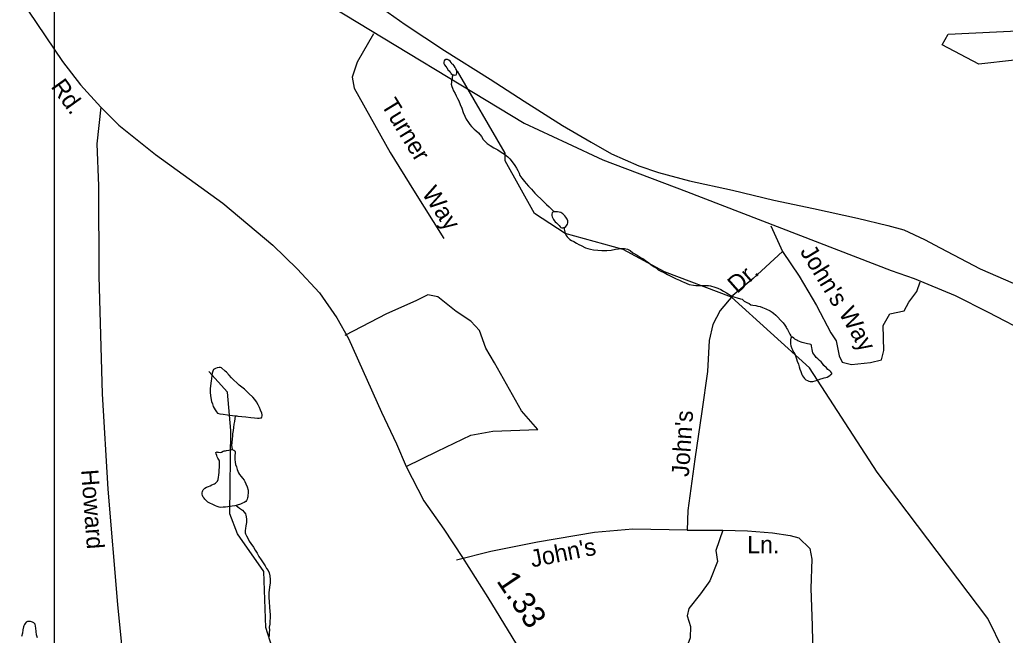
# Model space of a CAD drawing. Extents: x 2126262 to 2293712, y 749403 to 919119.
# Drawn here: x 2224251 to 2229652, y 797807 to 801180 of the extents above; entities that cross this region are included whole.
import ezdxf

# ---------------------------------------------------------------- set-up
doc = ezdxf.new("R2010")
doc.units = 0
for name, color, linetype in [('Exist Hydrographic Misc Water Feature', 7, 'Continuous'), ('Exist Hydrographic Pond Under 1500 Sq Ft', 7, 'Continuous'), ('Exist Railroad Mainline', 7, 'Continuous'), ('Exist Road Non-System Type 51', 7, 'Continuous'), ('Exist Road Non-System Type 51 Label', 7, 'Continuous'), ('Exist Road Primary NC Attributed', 7, 'Continuous'), ('Exist Road Secondary Mileage Hundredths English Label', 7, 'Continuous'), ('Exist Road Secondary Type 51 Attributed', 7, 'Continuous'), ('Exist Road Secondary Type 51 Label', 7, 'Continuous'), ('Map Preparation Inset Cut Line', 7, 'Continuous')]:
    doc.layers.add(name, color=color, linetype=linetype)

msp = doc.modelspace()

# ---------------------------------------------------------------- linework, layer by layer
at = {"layer": 'Exist Hydrographic Misc Water Feature'}
for points in [[(2226623.9, 800878.6), (2226630, 800878.7), (2226636, 800876.7), (2226641.9, 800878.8), (2226644, 800882.8), (2226646, 800888.8), (2226645.8, 800896.8), (2226645.8, 800902.8), (2226641.7, 800910.8), (2226637.8, 800918.7), (2226631.5, 800926.7), (2226625.5, 800934.7), (2226619.4, 800938.6), (2226615.5, 800946.6), (2226609.5, 800952.5), (2226603.2, 800958.5), (2226599.3, 800960.4), (2226595.2, 800962.4), (2226589.2, 800962.3), (2226585.1, 800962.3), (2226581.2, 800960.3), (2226577.5, 800954.2), (2226575.5, 800948.2), (2226575.5, 800940.2), (2226579.4, 800932.3), (2226585.7, 800924.3), (2226591.7, 800916.4), (2226599.7, 800904.4), (2226603.8, 800900.5), (2226607.7, 800894.5), (2226614, 800888.5), (2226615.9, 800884.6), (2226623.9, 800878.6)], [(2226623.9, 800878.6), (2226620, 800864.6), (2226620.2, 800856.6), (2226616.3, 800846.6), (2226616.3, 800836.6), (2226614.4, 800826.6), (2226618.5, 800814.6), (2226622.4, 800804.7), (2226628.8, 800790.7), (2226636.8, 800776.8), (2226642.9, 800762.8), (2226650.9, 800748.9), (2226657.3, 800735), (2226665.3, 800715.1), (2226673.5, 800695.1), (2226681.7, 800671.2), (2226689.7, 800651.3), (2226697.9, 800635.3), (2226710, 800617.5), (2226718.2, 800605.6), (2226726.2, 800595.6), (2226734.2, 800587.7), (2226742.2, 800579.7), (2226750.4, 800573.8), (2226764.5, 800559.9), (2226780.7, 800540), (2226790.8, 800524.2), (2226799, 800514.2), (2226812.9, 800502.4), (2226828.9, 800490.5), (2226849.2, 800478.7), (2226871.2, 800466.8), (2226889.2, 800454.9), (2226907.5, 800443.1), (2226925.5, 800429.3), (2226937.4, 800417.4), (2226949.7, 800401.5), (2226964, 800381.6), (2226973.9, 800367.7), (2226980, 800353.7), (2226988.2, 800339.9), (2226992.1, 800325.9), (2227002.4, 800312), (2227016.5, 800294.1), (2227026.8, 800282.1), (2227038.7, 800268.3), (2227054.9, 800252.4), (2227072.9, 800230.5), (2227089.1, 800214.7), (2227107.2, 800198.8), (2227123.4, 800182.9), (2227137.5, 800167.1), (2227151.7, 800155.2), (2227161.7, 800145.3), (2227173.6, 800133.4), (2227179.3, 800129.4), (2227182, 800127.5)], [(2229641.4, 797722.9), (2229556.5, 797898.5), (2228950.4, 798701.5), (2228578.4, 799273.3), (2228150.5, 799659.4), (2227783.4, 799798.2), (2227557.5, 799921), (2227240.4, 800009.5), (2227072.5, 800117.9), (2226911.5, 800406.6), (2226911.5, 800449.3), (2226649.5, 800897.5)], [(2227182, 800127.5), (2227179.3, 800129.4), (2227172, 800125.4), (2227167.9, 800121.3), (2227166, 800115.3), (2227166, 800111.3), (2227166, 800107.3), (2227167.9, 800099.4), (2227172.2, 800093.4), (2227176.3, 800085.5), (2227180.2, 800079.4), (2227184.3, 800073.6), (2227192.3, 800067.6), (2227200.5, 800059.7), (2227206.4, 800051.7), (2227212.4, 800045.8), (2227216.5, 800041.8), (2227222.4, 800039.9), (2227228.4, 800039.9), (2227232.5, 800041.9)], [(2227232.5, 800041.9), (2227236.4, 800042), (2227244.4, 800048), (2227248.5, 800054), (2227252.4, 800060.1), (2227254.2, 800068.1), (2227254.2, 800078.1), (2227250.3, 800088.1), (2227243.9, 800098), (2227238, 800105.9), (2227232.1, 800111.9), (2227228, 800115.8), (2227222, 800119.8), (2227215.9, 800123.8), (2227207.9, 800125.7), (2227198, 800127.6), (2227188, 800127.5), (2227182, 800127.5)], [(2227232.5, 800041.9), (2227238.6, 800016), (2227242.9, 800002), (2227245, 799998), (2227250.9, 799990.1), (2227256.9, 799984.1), (2227264.9, 799976.2), (2227275.1, 799970.3), (2227287.2, 799964.4), (2227301.2, 799956.5), (2227315.3, 799948.7), (2227327.2, 799942.7), (2227351.4, 799930.9), (2227363.5, 799927), (2227379.5, 799923.1), (2227395.5, 799919.3), (2227419.5, 799917.5), (2227441.4, 799915.7), (2227467.5, 799915.9), (2227491.4, 799918.1), (2227515.4, 799922.3), (2227531.4, 799924.4), (2227547.4, 799926.5), (2227565.3, 799926.7), (2227581.5, 799922.8), (2227595.4, 799914.9), (2227611.4, 799903.1), (2227633.8, 799889.3), (2227655.7, 799875.4), (2227665.7, 799871.5), (2227679.7, 799861.7), (2227695.9, 799849.8), (2227711.9, 799837.9), (2227728.3, 799826.1), (2227740.2, 799818.2), (2227750.2, 799810.2), (2227768.3, 799800.4), (2227782.2, 799794.5), (2227800.5, 799784.7), (2227814.4, 799776.8), (2227830.4, 799768.9), (2227848.4, 799761.1), (2227866.7, 799753.2), (2227880.6, 799745.4), (2227890.7, 799741.4), (2227918.8, 799729.7), (2227942.8, 799725.8), (2227956.7, 799724), (2227970.7, 799724.1), (2228000.8, 799724.3), (2228014.7, 799724.4), (2228024.8, 799724.6), (2228036.7, 799722.6), (2228060.9, 799714.8), (2228076.9, 799708.9), (2228092.9, 799701.1), (2228107, 799693.2), (2228123.2, 799683.3), (2228133.3, 799677.4), (2228143.3, 799671.5), (2228159.3, 799663.6), (2228169.1, 799659.7), (2228183.3, 799655.9), (2228201.5, 799650), (2228209.5, 799648), (2228221.4, 799638.2), (2228235.4, 799630.3), (2228247.5, 799624.3), (2228257.5, 799618.5), (2228267.8, 799616.5), (2228283.8, 799614.6), (2228295.7, 799610.8), (2228307.8, 799608.9), (2228321.7, 799603), (2228339.7, 799595.1), (2228363.7, 799585.4), (2228374, 799577.4), (2228382, 799571.5), (2228393.9, 799561.6), (2228406, 799549.6), (2228420.1, 799533.8), (2228434.3, 799519.9), (2228444.5, 799506), (2228450.5, 799496), (2228452.5, 799490.1), (2228458.7, 799482.2), (2228462.8, 799472.2), (2228466.7, 799464.2), (2228470.8, 799456.2), (2228476.9, 799448.3), (2228479, 799444.3), (2228481, 799440.4)], [(2228481, 799440.4), (2228476.9, 799434.3), (2228474.9, 799428.3), (2228475.3, 799422.3), (2228475.3, 799416.3), (2228475.3, 799404.3), (2228477.1, 799392.4), (2228481.4, 799378.4), (2228485.5, 799370.4), (2228491.7, 799358.5), (2228497.6, 799348.5), (2228501.7, 799338.5), (2228507.9, 799322.6), (2228512, 799308.7), (2228518.1, 799292.7), (2228522.2, 799278.7), (2228526.5, 799264.8), (2228530.4, 799252.8), (2228536.4, 799236.8), (2228540.7, 799228.9), (2228546.6, 799221), (2228550.7, 799215), (2228554.6, 799211.1), (2228558.7, 799207.1), (2228566.9, 799203.1), (2228574.9, 799199.2), (2228582.9, 799197.3), (2228596.9, 799197.4), (2228610.6, 799201.5), (2228622.7, 799205.6), (2228634.6, 799209.7), (2228640.8, 799211.7)], [(2228640.8, 799211.7), (2228648.8, 799213.8), (2228658.8, 799217.9), (2228668.6, 799220), (2228674.8, 799222), (2228684.6, 799226.1), (2228692.4, 799232.2), (2228696.5, 799236.2), (2228700.4, 799240.2), (2228700.4, 799244.2), (2228696.5, 799250.2), (2228690.4, 799256.1), (2228680.1, 799264.1), (2228672.1, 799272), (2228658.2, 799285.8), (2228650, 799295.8), (2228642, 799305.7), (2228634, 799313.7), (2228623.9, 799321.5), (2228615.7, 799329.5), (2228607.7, 799339.4), (2228601.8, 799347.4), (2228597.7, 799355.4), (2228595.4, 799363.3), (2228593.4, 799373.3), (2228591.5, 799383.3), (2228589.3, 799391.2), (2228589.3, 799397.2), (2228585.2, 799401.2), (2228579.2, 799403.2), (2228567.1, 799405), (2228553.2, 799406.9), (2228545.2, 799408.9), (2228539.3, 799410.9), (2228533.1, 799412.8), (2228523.3, 799416.7), (2228515.3, 799420.6), (2228508.9, 799424.6), (2228505, 799426.6), (2228498.9, 799430.5), (2228492.9, 799434.4), (2228484.9, 799440.4), (2228481, 799440.4)], [(2225634.4, 797739.9), (2225600.4, 797848.9), (2225589.3, 798157.4), (2225445.4, 798363.7), (2225403.4, 798472.8), (2225407.5, 798928.7), (2225389.4, 799139.1), (2225288.3, 799252.7)], [(2225431.7, 799009.6), (2225441.7, 799009.7), (2225445.6, 799007.7), (2225467.8, 799005.9), (2225489.7, 799004.1), (2225517.6, 799000.3), (2225537.7, 798998.5), (2225553.7, 798996.6), (2225563.7, 798996.7), (2225569.7, 798998.8), (2225575.6, 798998.8), (2225577.7, 799002.8), (2225579.3, 799008.8), (2225579.3, 799014.8), (2225577.5, 799024.8), (2225571.1, 799040.8), (2225565.2, 799054.7), (2225557.2, 799070.6), (2225549, 799086.6), (2225538.9, 799098.4), (2225528.7, 799112.4), (2225506.7, 799132.2), (2225482.3, 799156), (2225454.3, 799177.8), (2225412, 799217.4), (2225399.7, 799233.2), (2225383.7, 799249.1), (2225377.8, 799255.1), (2225357.5, 799272.9), (2225351.5, 799274.9), (2225343.5, 799274.8), (2225333.5, 799272.7), (2225323.4, 799268.6), (2225313.6, 799262.6), (2225309.7, 799254.5), (2225305.6, 799242.5), (2225303.9, 799230.5), (2225301.9, 799212.5), (2225300.3, 799200.5), (2225298.2, 799188.4), (2225296.4, 799172.5), (2225294.5, 799158.5), (2225294.7, 799138.5), (2225296.8, 799118.5), (2225302.9, 799088.6), (2225307.2, 799074.6), (2225311.1, 799060.6), (2225317.5, 799050.7), (2225321.4, 799042.7), (2225325.5, 799036.8), (2225329.4, 799030.8), (2225335.5, 799024.8), (2225347.4, 799021), (2225365.5, 799019.1), (2225389.7, 799015.3), (2225417.8, 799011.5), (2225431.7, 799009.6)], [(2225431.7, 799009.6), (2225428, 798977.7), (2225423.9, 798963.6), (2225422.3, 798945.6), (2225420.2, 798929.6), (2225416.5, 798911.6), (2225416.5, 798897.6), (2225414.7, 798883.5), (2225412.6, 798863.5), (2225411, 798847.5), (2225412.8, 798837.5), (2225415.1, 798825.6)], [(2225437.6, 798517.9), (2225429.6, 798515.8), (2225415.7, 798513.7), (2225405.7, 798513.6), (2225391.7, 798511.5), (2225379.6, 798509.4), (2225365.7, 798509.3), (2225351.7, 798507.2), (2225343.7, 798509.1), (2225333.7, 798513), (2225323.6, 798517), (2225309.7, 798522.8), (2225293.7, 798530.7), (2225281.4, 798536.6), (2225271.3, 798546.5), (2225265.4, 798552.4), (2225261.5, 798558.4), (2225257.2, 798564.4), (2225253.1, 798572.3), (2225251.2, 798580.3), (2225251.2, 798588.3), (2225253.1, 798594.3), (2225254.9, 798600.3), (2225257, 798604.4), (2225260.9, 798608.4), (2225265, 798612.5), (2225274.8, 798618.5), (2225284.9, 798622.6), (2225294.7, 798626.7), (2225304.8, 798630.8), (2225312.8, 798634.8), (2225318.7, 798636.8), (2225324.7, 798640.9), (2225330.6, 798647), (2225334.7, 798651), (2225338.4, 798661), (2225340.4, 798673), (2225342.1, 798685), (2225344.1, 798701), (2225344.1, 798713), (2225346, 798727), (2225346, 798739), (2225345.8, 798751), (2225345.8, 798761), (2225343.7, 798767), (2225337.4, 798777), (2225333.5, 798784.9), (2225331.4, 798792.9), (2225327.5, 798800.9), (2225325.3, 798808.8), (2225331.2, 798812.9), (2225335.1, 798810.9), (2225341.3, 798810.9), (2225349.3, 798809), (2225357.3, 798811.1), (2225365.3, 798815.1), (2225371.2, 798817.2), (2225379.2, 798817.2), (2225385.1, 798819.3), (2225397.2, 798821.5), (2225405.2, 798823.5), (2225411.2, 798825.5), (2225415.1, 798825.6)], [(2225415.1, 798825.6), (2225425.1, 798821.7), (2225429.2, 798817.7), (2225431.1, 798811.7), (2225431.1, 798803.7), (2225429.4, 798793.7), (2225429.4, 798787.7), (2225429.4, 798777.7), (2225429.6, 798769.7), (2225431.7, 798755.7), (2225433.7, 798743.7), (2225439.9, 798729.8), (2225441.9, 798715.8), (2225450.2, 798697.9), (2225456.1, 798688), (2225464.1, 798678), (2225472.5, 798668.1), (2225480.5, 798656.1), (2225484.4, 798650.2), (2225490.8, 798636.2), (2225496.7, 798620.3), (2225502.8, 798602.4), (2225502.8, 798592.4), (2225502.8, 798584.4), (2225501.2, 798576.4), (2225501.2, 798566.4), (2225499.2, 798560.3), (2225497.5, 798552.3), (2225493.4, 798546.3), (2225489.5, 798540.3), (2225481.5, 798534.2), (2225471.5, 798530.1), (2225461.4, 798526.1), (2225443.6, 798519.9), (2225437.6, 798517.9)], [(2225437.6, 798517.9), (2225455.7, 798504), (2225471.9, 798492.1), (2225481.9, 798482.2), (2225487.9, 798472.3), (2225489.9, 798464.3), (2225492.2, 798456.3), (2225494.2, 798442.4), (2225494.2, 798434.4), (2225494.4, 798424.4), (2225490.3, 798406.3), (2225488.7, 798392.3), (2225486.6, 798380.3), (2225486.9, 798368.3), (2225488.9, 798362.3), (2225493, 798352.4), (2225501, 798338.5), (2225509.2, 798322.5), (2225517.2, 798310.6), (2225531.4, 798290.7), (2225541.6, 798272.8), (2225551.7, 798256.9), (2225561.9, 798239), (2225574, 798221.1), (2225588.2, 798199.2), (2225596.1, 798187.3), (2225604.3, 798173.4), (2225612.3, 798161.4), (2225618.5, 798149.5), (2225622.6, 798133.5), (2225623, 798113.5), (2225623, 798093.6), (2225619.1, 798071.5), (2225615.4, 798039.5), (2225615.6, 798013.5), (2225617.9, 797989.5), (2225620.1, 797961.6), (2225622.2, 797937.6), (2225624.4, 797921.6), (2225624.4, 797903.6), (2225622.6, 797881.6), (2225621, 797867.7), (2225618.9, 797851.6), (2225619.1, 797835.6), (2225617.3, 797821.6), (2225617.5, 797799.6)], [(2224348, 797793.2), (2224343.9, 797809.2), (2224341.6, 797827.2), (2224339.4, 797845.2), (2224337.3, 797857.1), (2224335.5, 797867.1), (2224329.1, 797875), (2224321.1, 797879), (2224311.1, 797882.9), (2224305.1, 797882.9), (2224299.2, 797882.8), (2224293.2, 797882.7), (2224287.1, 797878.7), (2224281.4, 797870.7), (2224277.5, 797866.6), (2224273.4, 797858.6), (2224271.5, 797852.6), (2224267.6, 797836.5), (2224265.6, 797818.5), (2224261.9, 797800.5)]]:
    msp.add_lwpolyline(points, dxfattribs=at)
at = {"layer": 'Exist Hydrographic Pond Under 1500 Sq Ft'}
msp.add_lwpolyline([(2230738.5, 802105.6), (2230739.5, 801954.6), (2230508.6, 801693.8), (2230400.5, 801627.1), (2230268.5, 801452.6), (2230262.5, 801242.8), (2230104.4, 801193.6), (2229988.6, 801091), (2229955.6, 801006.4), (2229897.5, 800981.4), (2229506.5, 800936.9), (2229305.5, 801042.8), (2229338.6, 801101.1), (2229755.4, 801122.1), (2229929.5, 801190.7), (2230061.6, 801348.6), (2230067.5, 801584.7), (2230332.5, 801753.1), (2230407.5, 801843.4), (2230513.5, 802113.5), (2230571.5, 802145), (2230738.5, 802105.6)], dxfattribs=at)
at = {"layer": 'Exist Railroad Mainline'}
msp.add_lwpolyline([(2226146.6, 801309), (2226363.8, 801154.7), (2226578.8, 801012.5), (2226828.1, 800854.6), (2227014.9, 800734.2), (2227225.9, 800600), (2227382.6, 800509.2), (2227493.1, 800446.1), (2227643.5, 800379.4), (2227751.9, 800342.4), (2227922.1, 800297.7), (2228156.4, 800245.7), (2228382.9, 800191.6), (2228601.1, 800145.3), (2228841.3, 800093.4), (2229007.7, 800052.7), (2229095.8, 800029.3), (2229208.3, 799976.4), (2229294.5, 799931), (2229513.5, 799814.9), (2230057, 799580)], dxfattribs=at)
at = {"layer": 'Exist Road Non-System Type 51'}
for p, q in [((2228367, 800050.1), (2228431.7, 799910.9)), ((2227908.7, 798383.1), (2228104, 798383.1))]:
    msp.add_line(p, q, dxfattribs=at)
for points in [[(2226189.4, 801102.4), (2226099.9, 800947.3), (2226073.3, 800866.2), (2226084.5, 800804.8), (2226280.6, 800452.1), (2226409, 800246.8), (2226574.3, 799982.2)], [(2228431.7, 799910.9), (2228270.1, 799763), (2228157.8, 799668.7), (2228089.4, 799587.7), (2228048.9, 799510.9), (2228029.4, 799422.9), (2228020.3, 799251.8), (2227988.2, 799033.9), (2227949.8, 798772.1), (2227912.2, 798489.9), (2227908.7, 798383.1)], [(2228431.7, 799910.9), (2228522.4, 799775.5), (2228617.3, 799614.8), (2228696.1, 799464.7), (2228724.1, 799421.4), (2228742.2, 799337.6), (2228757.5, 799304.1), (2228809.2, 799291.5), (2228912.4, 799302.7), (2228972.5, 799316.6), (2228986.4, 799366.9), (2228982.2, 799505.2), (2229019.5, 799568.9), (2229097.6, 799584.2), (2229122.7, 799631.7), (2229167.4, 799690.4), (2229185.5, 799743.5)], [(2226369.4, 798731.3), (2226539.7, 798816.5), (2226723.9, 798903.1), (2226843.9, 798925.5), (2227089.5, 798933.8), (2227000.1, 799036.6), (2226852.2, 799299.1), (2226804.8, 799379.5), (2226771.3, 799477.2), (2226723.9, 799527.5), (2226642.9, 799580.6), (2226542.5, 799661.6), (2226486.6, 799672.8), (2226422.4, 799639.3), (2226260.6, 799569.4), (2226033.1, 799449.2)], [(2227908.7, 798383.1), (2227610.7, 798389.4), (2227401.4, 798369.8), (2227088.8, 798316.8), (2226832.1, 798266.5), (2226645.1, 798219)], [(2228104, 798383.1), (2228065.7, 798272.1), (2228074, 798210.6), (2228032.2, 798104.5), (2227981.2, 798033.9), (2227918.4, 797952.9), (2227908.7, 797913.8), (2227926.8, 797855.2), (2227925.4, 797793.7), (2227898.9, 797723.9), (2227882.2, 797697.3)], [(2228104, 798383.1), (2228238.7, 798379.6), (2228376.9, 798368.4), (2228473.2, 798354.5), (2228520.6, 798340.5), (2228580.6, 798283.2), (2228591.8, 798224.6), (2228586.2, 798062.6), (2228593.9, 797860.7), (2228598, 797592.6), (2228605.7, 797305.6), (2228611.3, 797203.6), (2228703.4, 797195.2), (2228732.7, 797150.5)]]:
    msp.add_lwpolyline(points, dxfattribs=at)
at = {"layer": 'Exist Road Primary NC Attributed'}
msp.add_lwpolyline([(2225964.8, 801248.4), (2227014.8, 800614.3), (2227250.8, 800503.1), (2227447.1, 800412.6), (2227905.5, 800238.3), (2229026.4, 799806.3), (2229151.7, 799762), (2229376.7, 799668.7), (2229557.9, 799578.1), (2229790.4, 799456.5), (2230484.3, 799064.8), (2231128, 798710.7), (2231285.8, 798638), (2231424.5, 798578.9), (2231634.5, 798504.6), (2233252, 798066), (2233501, 797984.7)], dxfattribs=at)
at = {"layer": 'Exist Road Secondary Type 51 Attributed'}
for points in [[(2223366.3, 802487.5), (2223472.6, 802435.5), (2223532.6, 802401.1), (2223570.9, 802358.9), (2223925.8, 801780.5), (2224485.1, 800950.6), (2224583.4, 800824.2), (2224695.7, 800700.4)], [(2224695.7, 800700.4), (2224674.6, 800499.8), (2224682.9, 800270.7), (2224685, 799775.6), (2224703.9, 799129.6), (2224733.9, 798607.9), (2224787.6, 797975.9), (2224831.8, 797515.8)], [(2224695.7, 800700.4), (2224794, 800603.3), (2224995.8, 800441.2), (2225364.8, 800174.3), (2225638, 799944.5), (2225772.1, 799815.6), (2225894.6, 799682.8), (2225989.1, 799546.2), (2226052.9, 799432.5), (2226233.4, 799029.5), (2226315, 798857), (2226369.4, 798731.3), (2226466.4, 798543.5), (2226575.1, 798388.1), (2226677.3, 798233.6), (2226816, 798013.4), (2227164.2, 797441.5)]]:
    msp.add_lwpolyline(points, dxfattribs=at)
at = {"layer": 'Map Preparation Inset Cut Line'}
msp.add_lwpolyline([(2224442, 807770.9), (2205436.6, 807770.9), (2205436.6, 794867.7), (2224442, 794867.7)], close=True, dxfattribs=at)

# ---------------------------------------------------------------- texts
at = {"layer": 'Exist Road Non-System Type 51 Label'}
for s, rotation, p in [('Turner', 301.4789, (2226228.9, 800713.8)), ('Way', 303.4555, (2226451.5, 800229)), ("John's", 301.4105, (2228523.9, 799910)), ('Dr.', 41.4482, (2228181.8, 799676.6)), ('Way', 300.0498, (2228736.7, 799572.7)), ("John's", 86.1897, (2227917.3, 798673.6)), ("John's", 11.3208, (2227058.9, 798178.2))]:
    msp.add_text(s, height=95, rotation=rotation, dxfattribs=at).set_placement(p)
msp.add_text('Ln.', height=95, dxfattribs=at).set_placement((2228237.4, 798256.5))
at = {"layer": 'Exist Road Secondary Mileage Hundredths English Label'}
msp.add_text('1.33', height=125, rotation=303.7613, dxfattribs=at).set_placement((2226860.6, 798105))
at = {"layer": 'Exist Road Secondary Type 51 Label'}
for s, rotation, p in [('Rd.', 305.7681, (2224418.7, 800813.1)), ('Howard', 274.3272, (2224587.1, 798712.7))]:
    msp.add_text(s, height=95, rotation=rotation, dxfattribs=at).set_placement(p)

doc.saveas('drawing.dxf')
